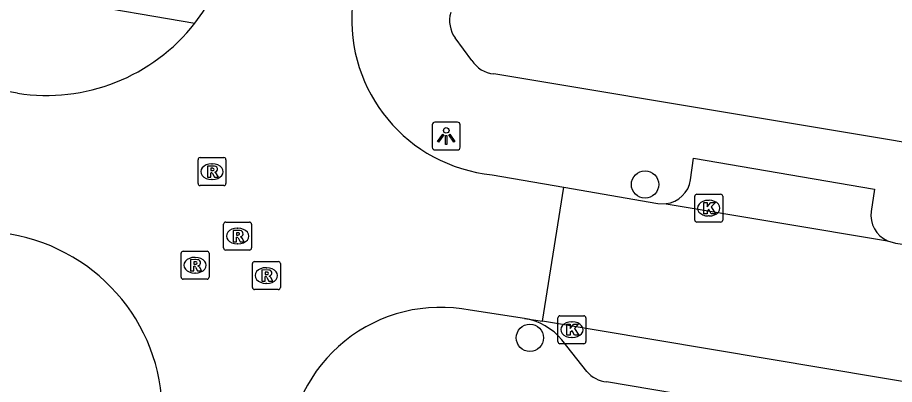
# Model space of a CAD drawing. Extents: x 163686 to 164493, y 382719 to 383870.
# Drawn here: x 163857.45 to 163888.85, y 383132.8 to 383145.93 of the extents above; entities that cross this region are included whole.
import ezdxf

# ---------------------------------------------------------------- set-up
doc = ezdxf.new("R2010")
doc.units = 0
for name, color, linetype in [('IMGEO_Boom', 7, 'Continuous'), ('IMGEO_Kolk', 7, 'Continuous'), ('IMGEO_Lichtpunt', 7, 'Continuous'), ('IMGEO_Rijbaan_lokaal_open', 7, 'Continuous'), ('IMGEO_Rioolput', 7, 'Continuous'), ('IMGEO_Voetpad_open', 7, 'Continuous')]:
    doc.layers.add(name, color=color, linetype=linetype)

msp = doc.modelspace()

# ---------------------------------------------------------------- linework, layer by layer
at = {"layer": 'IMGEO_Boom'}
for centre in [(163879.92, 383139.958), (163875.799, 383134.468)]:
    msp.add_circle(centre, 0.489, dxfattribs=at)
at = {"layer": 'IMGEO_Kolk'}
for p, q in [((163881.702, 383138.685), (163881.702, 383139.537)), ((163881.777, 383139.611), (163882.629, 383139.611)), ((163882.19, 383139.391), (163882.215, 383139.391)), ((163882.703, 383139.537), (163882.703, 383138.685)), ((163882.213, 383138.831), (163882.188, 383138.831)), ((163882.629, 383138.611), (163881.777, 383138.611)), ((163876.8, 383134.334), (163876.8, 383135.186)), ((163876.875, 383135.26), (163877.727, 383135.26)), ((163877.288, 383135.04), (163877.313, 383135.04)), ((163877.801, 383135.186), (163877.801, 383134.334)), ((163877.311, 383134.48), (163877.286, 383134.48)), ((163877.727, 383134.26), (163876.875, 383134.26))]:
    msp.add_line(p, q, dxfattribs=at)
for points in [[(163881.702, 383138.685), (163881.702, 383139.537)], [(163881.777, 383139.611), (163882.629, 383139.611)], [(163882.703, 383139.537), (163882.703, 383138.685)], [(163882.023, 383139.311), (163882.146, 383139.311), (163882.146, 383139.16), (163882.276, 383139.311), (163882.44, 383139.311), (163882.294, 383139.16), (163882.447, 383138.911), (163882.295, 383138.911), (163882.21, 383139.075), (163882.146, 383139.008), (163882.146, 383138.911), (163882.023, 383138.911), (163882.023, 383139.311)], [(163882.629, 383138.611), (163881.777, 383138.611)], [(163876.8, 383134.334), (163876.8, 383135.186)], [(163876.875, 383135.26), (163877.727, 383135.26)], [(163877.121, 383134.96), (163877.244, 383134.96), (163877.244, 383134.809), (163877.374, 383134.96), (163877.538, 383134.96), (163877.392, 383134.809), (163877.545, 383134.56), (163877.393, 383134.56), (163877.308, 383134.724), (163877.244, 383134.657), (163877.244, 383134.56), (163877.121, 383134.56), (163877.121, 383134.96)], [(163877.801, 383135.186), (163877.801, 383134.334)], [(163877.727, 383134.26), (163876.875, 383134.26)]]:
    msp.add_lwpolyline(points, dxfattribs=at)
for centre, start, end in [((163881.779, 383139.535), 91.552, 178.448), ((163881.779, 383139.535), 91.552, 178.448), ((163882.627, 383139.535), 1.552, 88.448), ((163882.627, 383139.535), 1.552, 88.448), ((163881.779, 383138.687), 181.552, 268.448), ((163881.779, 383138.687), 181.552, 268.448), ((163882.627, 383138.687), 271.552, 358.448), ((163882.627, 383138.687), 271.552, 358.448), ((163876.877, 383135.184), 91.552, 178.448), ((163876.877, 383135.184), 91.552, 178.448), ((163877.725, 383135.184), 1.552, 88.448), ((163877.725, 383135.184), 1.552, 88.448), ((163876.877, 383134.336), 181.552, 268.448), ((163876.877, 383134.336), 181.552, 268.448), ((163877.725, 383134.336), 271.552, 358.448), ((163877.725, 383134.336), 271.552, 358.448)]:
    msp.add_arc(centre, 0.0765, start, end, dxfattribs=at)
for centre, major_axis, ratio, start_param, end_param in [((163882.189, 383139.111), (-0.387, 0.002), 0.722429, 4.712389, 7.853982), ((163882.214, 383139.111), (-0.39, 0.002), 0.717154, 1.570796, 4.712389), ((163877.287, 383134.76), (-0.387, 0.002), 0.722429, 4.712389, 7.853982), ((163877.312, 383134.76), (-0.39, 0.002), 0.717154, 1.570796, 4.712389)]:
    msp.add_ellipse(centre, major_axis=major_axis, ratio=ratio, start_param=start_param, end_param=end_param, dxfattribs=at)
at = {"layer": 'IMGEO_Lichtpunt'}
for p, q in [((163873.204, 383142.19), (163872.396, 383142.19)), ((163873.204, 383142.19), (163872.396, 383142.19)), ((163872.302, 383142.095), (163872.302, 383141.288)), ((163872.302, 383142.095), (163872.302, 383141.288)), ((163873.298, 383141.288), (163873.298, 383142.095)), ((163873.298, 383141.288), (163873.298, 383142.095)), ((163872.396, 383141.194), (163873.204, 383141.194)), ((163872.396, 383141.194), (163873.204, 383141.194))]:
    msp.add_line(p, q, dxfattribs=at)
for points in [[(163872.676, 383141.759), (163872.715, 383141.731), (163872.527, 383141.469), (163872.489, 383141.496), (163872.676, 383141.759)], [(163872.778, 383141.711), (163872.825, 383141.711), (163872.825, 383141.389), (163872.778, 383141.389), (163872.778, 383141.711)], [(163872.888, 383141.731), (163872.926, 383141.758), (163873.113, 383141.496), (163873.074, 383141.468), (163872.888, 383141.731)]]:
    msp.add_lwpolyline(points, dxfattribs=at)
msp.add_circle((163872.801, 383141.893), 0.0994, dxfattribs=at)
for centre, start, end in [((163872.396, 383142.095), 90, 180), ((163872.396, 383142.095), 90, 180), ((163873.204, 383142.095), 0, 90), ((163873.204, 383142.095), 0, 90), ((163872.396, 383141.288), 180, 270), ((163872.396, 383141.288), 180, 270), ((163873.204, 383141.288), 270, 0), ((163873.204, 383141.288), 270, 360)]:
    msp.add_arc(centre, 0.0946, start, end, dxfattribs=at)
at = {"layer": 'IMGEO_Rijbaan_lokaal_open'}
for points in [[(163857.446, 383143.221), (163855.744, 383143.505)], [(163874.441, 383140.309), (163877.007, 383139.863)], [(163876.248, 383135.07), (163877.007, 383139.863)], [(163877.007, 383139.863), (163880.375, 383139.278), (163880.674, 383139.271)], [(163880.674, 383139.271), (163888.602, 383137.942)], [(163888.602, 383137.942), (163888.886, 383137.859), (163889.628, 383137.745), (163889.745, 383137.73)], [(163875.601, 383135.167), (163873.652, 383135.46)], [(163875.601, 383135.167), (163876.248, 383135.07)], [(163916.555, 383128.311), (163876.248, 383135.07)]]:
    msp.add_lwpolyline(points, dxfattribs=at)
for centre, radius, start, end in [((163858.47, 383149.911), 6.772, 321.893, 343.5466), ((163874.988, 383145.854), 5.572, 175.1603, 264.3664), ((163858.475, 383149.907), 6.765, 261.2499, 321.8887), ((163856.115, 383131.74), 6.522, 357.5946, 80.5803), ((163872.599, 383130.09), 5.472, 78.9091, 178.6736)]:
    msp.add_arc(centre, radius, start, end, dxfattribs=at)
at = {"layer": 'IMGEO_Rioolput'}
for p, q in [((163863.91, 383139.992), (163863.91, 383140.844)), ((163863.985, 383140.918), (163864.837, 383140.918)), ((163864.398, 383140.698), (163864.423, 383140.698)), ((163864.911, 383140.844), (163864.911, 383139.992)), ((163864.421, 383140.138), (163864.396, 383140.138)), ((163864.837, 383139.918), (163863.985, 383139.918)), ((163864.828, 383137.685), (163864.828, 383138.537)), ((163864.903, 383138.611), (163865.755, 383138.611)), ((163865.829, 383138.537), (163865.829, 383137.685)), ((163865.316, 383138.391), (163865.341, 383138.391)), ((163865.339, 383137.831), (163865.314, 383137.831)), ((163863.305, 383136.643), (163863.305, 383137.495)), ((163863.38, 383137.569), (163864.232, 383137.569)), ((163864.306, 383137.495), (163864.306, 383136.643)), ((163865.755, 383137.611), (163864.903, 383137.611)), ((163863.793, 383137.349), (163863.818, 383137.349)), ((163865.933, 383137.199), (163866.785, 383137.199)), ((163865.858, 383136.273), (163865.858, 383137.125)), ((163866.346, 383136.979), (163866.371, 383136.979)), ((163866.859, 383137.125), (163866.859, 383136.273)), ((163864.232, 383136.569), (163863.38, 383136.569)), ((163863.816, 383136.789), (163863.791, 383136.789)), ((163866.369, 383136.419), (163866.344, 383136.419)), ((163866.785, 383136.199), (163865.933, 383136.199))]:
    msp.add_line(p, q, dxfattribs=at)
for points in [[(163863.91, 383139.992), (163863.91, 383140.844)], [(163863.985, 383140.918), (163864.837, 383140.918)], [(163864.499, 383140.616), (163864.247, 383140.618), (163864.247, 383140.218)], [(163864.911, 383140.844), (163864.911, 383139.992)], [(163864.247, 383140.218), (163864.371, 383140.218), (163864.371, 383140.38), (163864.382, 383140.38)], [(163864.425, 383140.537), (163864.371, 383140.537), (163864.371, 383140.456)], [(163864.371, 383140.456), (163864.423, 383140.456)], [(163864.429, 383140.351), (163864.5, 383140.218), (163864.64, 383140.218), (163864.575, 383140.344)], [(163864.837, 383139.918), (163863.985, 383139.918)], [(163864.828, 383137.685), (163864.828, 383138.537)], [(163864.903, 383138.611), (163865.755, 383138.611)], [(163865.829, 383138.537), (163865.829, 383137.685)], [(163865.417, 383138.309), (163865.165, 383138.311), (163865.165, 383137.911)], [(163865.343, 383138.23), (163865.289, 383138.23), (163865.289, 383138.149)], [(163865.289, 383138.149), (163865.341, 383138.149)], [(163865.165, 383137.911), (163865.289, 383137.911), (163865.289, 383138.073), (163865.3, 383138.073)], [(163865.347, 383138.044), (163865.418, 383137.911), (163865.558, 383137.911), (163865.493, 383138.037)], [(163863.305, 383136.643), (163863.305, 383137.495)], [(163863.38, 383137.569), (163864.232, 383137.569)], [(163864.306, 383137.495), (163864.306, 383136.643)], [(163865.755, 383137.611), (163864.903, 383137.611)], [(163863.894, 383137.267), (163863.642, 383137.269), (163863.642, 383136.869)], [(163863.82, 383137.188), (163863.766, 383137.188), (163863.766, 383137.107)], [(163865.933, 383137.199), (163866.785, 383137.199)], [(163863.642, 383136.869), (163863.766, 383136.869), (163863.766, 383137.031), (163863.777, 383137.031)], [(163863.766, 383137.107), (163863.818, 383137.107)], [(163863.824, 383137.002), (163863.895, 383136.869), (163864.035, 383136.869), (163863.97, 383136.995)], [(163865.858, 383136.273), (163865.858, 383137.125)], [(163866.447, 383136.897), (163866.195, 383136.899), (163866.195, 383136.499)], [(163866.859, 383137.125), (163866.859, 383136.273)], [(163864.232, 383136.569), (163863.38, 383136.569)], [(163866.195, 383136.499), (163866.319, 383136.499), (163866.319, 383136.661), (163866.33, 383136.661)], [(163866.373, 383136.818), (163866.319, 383136.818), (163866.319, 383136.737)], [(163866.319, 383136.737), (163866.371, 383136.737)], [(163866.377, 383136.632), (163866.448, 383136.499), (163866.588, 383136.499), (163866.523, 383136.625)], [(163866.785, 383136.199), (163865.933, 383136.199)]]:
    msp.add_lwpolyline(points, dxfattribs=at)
for centre, radius, start, end in [((163863.987, 383140.842), 0.0765, 91.552, 178.448), ((163863.987, 383140.842), 0.0765, 91.552, 178.448), ((163864.498, 383140.506), 0.109, 350.3612, 89.416), ((163864.835, 383140.842), 0.0765, 1.552, 88.448), ((163864.835, 383140.842), 0.0765, 1.552, 88.448), ((163864.381, 383140.327), 0.0533, 26.0293, 88.6989), ((163864.407, 383140.645), 0.19, 274.7715, 282.9687), ((163864.431, 383140.441), 0.0964, 77.0061, 93.1865), ((163864.445, 383140.498), 0.0378, 276.6634, 79.6772), ((163864.496, 383140.506), 0.112, 277.5842, 350.9817), ((163864.48, 383140.291), 0.108, 29.5134, 73.7905), ((163863.987, 383139.994), 0.0765, 181.552, 268.448), ((163863.987, 383139.994), 0.0765, 181.552, 268.448), ((163864.835, 383139.994), 0.0765, 271.552, 358.448), ((163864.835, 383139.994), 0.0765, 271.552, 358.448), ((163864.905, 383138.535), 0.0765, 91.552, 178.448), ((163864.905, 383138.535), 0.0765, 91.552, 178.448), ((163865.753, 383138.535), 0.0765, 1.552, 88.448), ((163865.753, 383138.535), 0.0765, 1.552, 88.448), ((163865.325, 383138.338), 0.19, 274.7715, 282.9687), ((163865.349, 383138.134), 0.0964, 77.0061, 93.1865), ((163865.363, 383138.191), 0.0378, 276.6634, 79.6772), ((163865.416, 383138.199), 0.109, 350.3612, 89.416), ((163865.414, 383138.199), 0.112, 277.5842, 350.9817), ((163865.299, 383138.02), 0.0533, 26.0293, 88.6989), ((163865.398, 383137.984), 0.108, 29.5134, 73.7905), ((163863.382, 383137.493), 0.0765, 91.552, 178.448), ((163863.382, 383137.493), 0.0765, 91.552, 178.448), ((163864.23, 383137.493), 0.0765, 1.552, 88.448), ((163864.23, 383137.493), 0.0765, 1.552, 88.448), ((163864.905, 383137.687), 0.0765, 181.552, 268.448), ((163864.905, 383137.687), 0.0765, 181.552, 268.448), ((163865.753, 383137.687), 0.0765, 271.552, 358.448), ((163865.753, 383137.687), 0.0765, 271.552, 358.448), ((163863.826, 383137.092), 0.0964, 77.0061, 93.1865), ((163863.84, 383137.149), 0.0378, 276.6634, 79.6772), ((163863.893, 383137.157), 0.109, 350.3612, 89.416), ((163865.935, 383137.123), 0.0765, 91.552, 178.448), ((163865.935, 383137.123), 0.0765, 91.552, 178.448), ((163866.783, 383137.123), 0.0765, 1.552, 88.448), ((163866.783, 383137.123), 0.0765, 1.552, 88.448), ((163863.776, 383136.978), 0.0533, 26.0293, 88.6989), ((163863.802, 383137.296), 0.19, 274.7715, 282.9687), ((163863.891, 383137.157), 0.112, 277.5842, 350.9817), ((163863.875, 383136.942), 0.108, 29.5134, 73.7905), ((163866.446, 383136.787), 0.109, 350.3612, 89.416), ((163863.382, 383136.645), 0.0765, 181.552, 268.448), ((163863.382, 383136.645), 0.0765, 181.552, 268.448), ((163864.23, 383136.645), 0.0765, 271.552, 358.448), ((163864.23, 383136.645), 0.0765, 271.552, 358.448), ((163866.329, 383136.608), 0.0533, 26.0293, 88.6989), ((163866.355, 383136.926), 0.19, 274.7715, 282.9687), ((163866.379, 383136.722), 0.0964, 77.0061, 93.1865), ((163866.393, 383136.779), 0.0378, 276.6634, 79.6772), ((163866.444, 383136.787), 0.112, 277.5842, 350.9817), ((163866.428, 383136.572), 0.108, 29.5134, 73.7905), ((163865.935, 383136.275), 0.0765, 181.552, 268.448), ((163865.935, 383136.275), 0.0765, 181.552, 268.448), ((163866.783, 383136.275), 0.0765, 271.552, 358.448), ((163866.783, 383136.275), 0.0765, 271.552, 358.448)]:
    msp.add_arc(centre, radius, start, end, dxfattribs=at)
for centre, major_axis, ratio, start_param, end_param in [((163864.397, 383140.418), (-0.387, 0.002), 0.722429, 4.712389, 7.853982), ((163864.422, 383140.418), (-0.39, 0.002), 0.717154, 1.570796, 4.712389), ((163865.315, 383138.111), (-0.387, 0.002), 0.722429, 4.712389, 7.853982), ((163865.34, 383138.111), (-0.39, 0.002), 0.717154, 1.570796, 4.712389), ((163863.792, 383137.069), (-0.387, 0.002), 0.722429, 4.712389, 7.853982), ((163863.817, 383137.069), (-0.39, 0.002), 0.717154, 1.570796, 4.712389), ((163866.345, 383136.699), (-0.387, 0.002), 0.722429, 4.712389, 7.853982), ((163866.37, 383136.699), (-0.39, 0.002), 0.717154, 1.570796, 4.712389)]:
    msp.add_ellipse(centre, major_axis=major_axis, ratio=ratio, start_param=start_param, end_param=end_param, dxfattribs=at)
at = {"layer": 'IMGEO_Voetpad_open'}
for points in [[(163859.317, 383146.49), (163863.798, 383145.732)], [(163873.721, 383144.395), (163873.119, 383145.204)], [(163922.513, 383135.909), (163874.5, 383143.915)], [(163881.552, 383140.122), (163881.658, 383140.902), (163888.144, 383139.792), (163888.022, 383138.995)], [(163877.834, 383133.267), (163876.943, 383134.402)], [(163915.022, 383128.055), (163913.863, 383127.144), (163913.07, 383127.064), (163878.545, 383132.891)]]:
    msp.add_lwpolyline(points, dxfattribs=at)
for centre, radius, start, end in [((163873.981, 383145.822), 1.061, 164.2163, 215.6699), ((163874.614, 383144.972), 1.063, 212.8628, 263.8565), ((163880.551, 383140.276), 1.012, 276.9574, 351.2533), ((163889.022, 383138.86), 1.009, 172.2987, 245.3939), ((163875.213, 383132.927), 2.273, 40.4486, 80.1813), ((163878.696, 383134.037), 1.156, 221.7621, 262.4952)]:
    msp.add_arc(centre, radius, start, end, dxfattribs=at)

doc.saveas('drawing.dxf')
